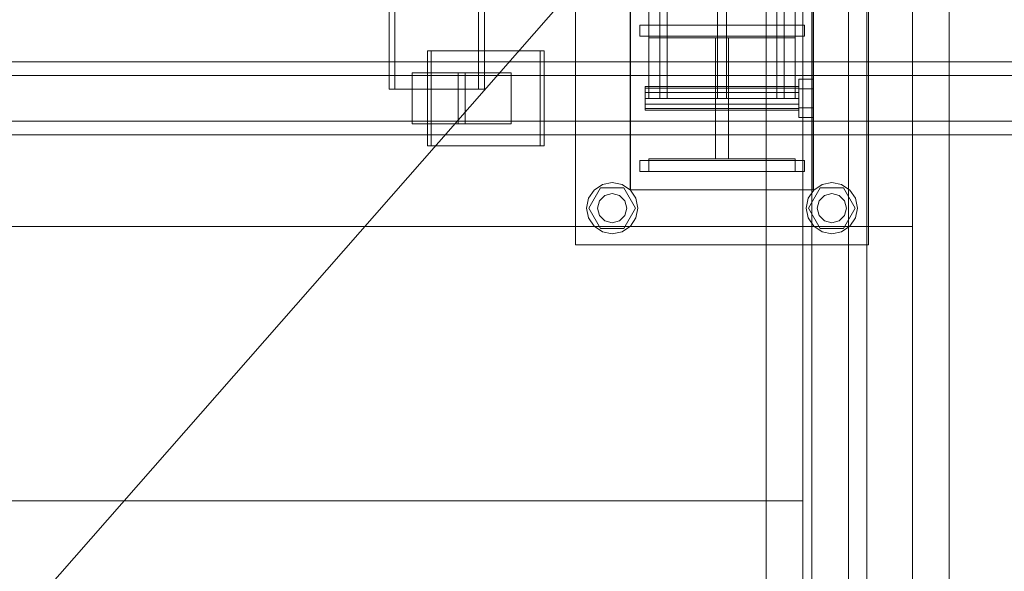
# Model space of a CAD drawing. Header units: millimetres. Extents: x -2233 to 61924, y -68080 to 6847.
# Tile 425 of 656: x 6442 to 6980, y -18688 to -18387. Entities that reach past the tile are written whole.
import ezdxf

# ---------------------------------------------------------------- set-up
doc = ezdxf.new("R2010")
doc.units = ezdxf.units.MM
for name, color, linetype, lineweight in [('COTAS_O', 1, 'Continuous', 0), ('superior_C01', 7, 'Continuous', 0), ('superior_dosificador', 7, 'Continuous', 0)]:
    doc.layers.add(name, color=color, linetype=linetype, lineweight=lineweight)
doc.dimstyles.new('R19_100', dxfattribs={"dimtxt": 250, "dimasz": 150, "dimexe": 150, "dimexo": 80, "dimgap": 100, "dimtad": 1, "dimtih": 1, "dimtoh": 1, "dimdsep": 46, "dimcen": 0.09, "dimadec": 0, "dimazin": 0, "dimtfac": 1, "dimtdec": 4, "dimtofl": 0, "dimtmove": 0, "dimatfit": 3, "dimfxl": 1, "dimtolj": 1, "dimtzin": 0, "dimarcsym": 0})

# ---------------------------------------------------------------- blocks, each defined once
blk = doc.blocks.new('DIM_R27_39')
at = {"layer": 'COTAS_O'}
for p, q in [((6950, -18150), (7650, -18150)), ((7650, -18150), (7605, -18300)), ((7650, -18150), (7650, -19850)), ((7650, -18150), (7695, -18300)), ((7650, -19850), (7605, -19700)), ((7650, -19850), (7695, -19700)), ((6950, -19850), (7650, -19850))]:
    blk.add_line(p, q, dxfattribs=at)
blk.add_text('1700 O', height=250, rotation=-90, dxfattribs=at).set_placement((7750, -19000))

msp = doc.modelspace()

# ---------------------------------------------------------------- linework, layer by layer
at = {"layer": 'superior_C01'}
for p, q in [((6795.877, -17570), (6795.877, -18430)), ((6823.377, -17570), (6823.377, -18430)), ((6828.377, -18430), (6828.377, -17570)), ((6855.877, -18430), (6855.877, -17570)), ((6643.944, -17575), (6643.944, -18425)), ((6647.179, -18425), (6647.179, -17575)), ((6692.863, -18425), (6692.863, -17575)), ((6696.098, -17575), (6696.098, -18425)), ((6745.877, -18510), (6745.877, -18350)), ((6905.877, -18350), (6905.877, -18510)), ((6785.877, -18430), (6785.877, -18375)), ((6791.877, -18430), (6791.877, -18375)), ((6859.877, -18430), (6859.877, -18375)), ((6865.877, -18430), (6865.877, -18375)), ((6775.607, -18480), (6775.607, -18380)), ((6775.877, -18480), (6775.877, -18380)), ((6875.607, -18380), (6875.607, -18480)), ((6875.877, -18380), (6875.877, -18480)), ((6780.877, -18390), (6870.877, -18390)), ((6780.877, -18396), (6780.877, -18390)), ((6785.877, -18397), (6785.877, -18390)), ((6785.877, -18390), (6865.877, -18390)), ((6865.877, -18390), (6865.877, -18397)), ((6870.877, -18396), (6870.877, -18390)), ((6780.877, -18396), (6870.877, -18396)), ((6865.877, -18397), (6785.877, -18397)), ((6822.377, -18463), (6822.377, -18397)), ((6822.377, -18397), (6829.377, -18397)), ((6829.377, -18397), (6829.377, -18463)), ((6726.504, -18404), (6664.874, -18404)), ((6664.874, -18404), (6664.874, -18456)), ((6667.031, -18404), (6664.874, -18404)), ((6667.031, -18456), (6667.031, -18404)), ((6667.031, -18404), (6728.661, -18404)), ((6726.504, -18456), (6726.504, -18404)), ((6726.504, -18404), (6728.661, -18404)), ((6728.661, -18404), (6728.661, -18456)), ((7217.04, -18410), (6061.478, -18410)), ((6072.263, -18410), (7227.824, -18410)), ((7293.88, -18410), (6138.318, -18410)), ((6151.799, -18410), (7307.361, -18410)), ((7215.108, -18417.5), (6137.735, -18417.5)), ((6152.383, -18417.5), (7229.756, -18417.5)), ((6685.544, -18416), (6656.655, -18416)), ((6656.655, -18416), (6656.655, -18444)), ((6681.784, -18416), (6656.655, -18416)), ((6681.784, -18444), (6681.784, -18416)), ((6681.784, -18416), (6710.673, -18416)), ((6685.544, -18444), (6685.544, -18416)), ((6685.544, -18416), (6710.673, -18416)), ((6710.673, -18416), (6710.673, -18444)), ((6867.877, -18424.8), (6867.877, -18419.6)), ((6875.877, -18419.6), (6867.877, -18419.6)), ((6875.877, -18419.6), (6875.877, -18424.8)), ((6643.944, -18425), (6692.863, -18425)), ((6643.944, -18425), (6647.179, -18425)), ((6696.098, -18425), (6647.179, -18425)), ((6696.098, -18425), (6692.863, -18425)), ((6783.877, -18424.457), (6783.877, -18423.6)), ((6867.877, -18423.6), (6783.877, -18423.6)), ((6783.877, -18424.457), (6783.877, -18426.8)), ((6783.877, -18424.457), (6867.877, -18424.457)), ((6867.877, -18423.6), (6867.877, -18424.457)), ((6867.877, -18424.457), (6867.877, -18426.8)), ((6867.877, -18424.8), (6867.877, -18435.2)), ((6867.877, -18424.8), (6875.877, -18424.8)), ((6875.877, -18424.8), (6875.877, -18435.2)), ((6783.877, -18426.8), (6783.877, -18430)), ((6783.877, -18426.8), (6867.877, -18426.8)), ((6783.877, -18430), (6783.877, -18433.2)), ((6783.877, -18430), (6867.877, -18430)), ((6785.877, -18430), (6791.877, -18430)), ((6855.877, -18430), (6795.877, -18430)), ((6828.377, -18430), (6823.377, -18430)), ((6859.877, -18430), (6865.877, -18430)), ((6867.877, -18426.8), (6867.877, -18430)), ((6867.877, -18430), (6867.877, -18433.2)), ((6783.877, -18433.2), (6783.877, -18435.543)), ((6783.877, -18433.2), (6867.877, -18433.2)), ((6783.877, -18435.543), (6783.877, -18436.4)), ((6783.877, -18435.543), (6867.877, -18435.543)), ((6783.877, -18436.4), (6867.877, -18436.4)), ((6867.877, -18433.2), (6867.877, -18435.543)), ((6867.877, -18435.2), (6867.877, -18440.4)), ((6867.877, -18435.2), (6875.877, -18435.2)), ((6867.877, -18435.543), (6867.877, -18436.4)), ((6875.877, -18435.2), (6875.877, -18440.4)), ((6137.735, -18442.5), (7215.108, -18442.5)), ((6152.383, -18442.5), (7229.756, -18442.5)), ((6867.877, -18440.4), (6875.877, -18440.4)), ((6656.655, -18444), (6685.544, -18444)), ((6656.655, -18444), (6681.784, -18444)), ((6710.673, -18444), (6681.784, -18444)), ((6710.673, -18444), (6685.544, -18444)), ((6061.478, -18450), (7217.04, -18450)), ((6072.263, -18450), (7227.824, -18450)), ((6138.318, -18450), (7293.88, -18450)), ((6151.799, -18450), (7307.361, -18450)), ((6664.874, -18456), (6726.504, -18456)), ((6664.874, -18456), (6667.031, -18456)), ((6728.661, -18456), (6667.031, -18456)), ((6728.661, -18456), (6726.504, -18456)), ((6780.877, -18464), (6870.877, -18464)), ((6780.877, -18470), (6780.877, -18464)), ((6785.877, -18470), (6785.877, -18463)), ((6785.877, -18463), (6865.877, -18463)), ((6829.377, -18463), (6822.377, -18463)), ((6865.877, -18463), (6865.877, -18470)), ((6870.877, -18470), (6870.877, -18464)), ((6780.877, -18470), (6870.877, -18470)), ((6865.877, -18470), (6785.877, -18470)), ((6752.943, -18484.642), (6755.977, -18480.101)), ((6753.077, -18490), (6759.477, -18478.915)), ((6755.977, -18480.101), (6760.519, -18477.066)), ((6759.477, -18478.915), (6772.277, -18478.915)), ((6760.519, -18477.066), (6765.877, -18476)), ((6765.877, -18476), (6771.234, -18477.066)), ((6771.234, -18477.066), (6775.776, -18480.101)), ((6772.277, -18478.915), (6778.677, -18490)), ((6875.607, -18480), (6775.607, -18480)), ((6775.776, -18480.101), (6778.811, -18484.642)), ((6875.877, -18480), (6775.877, -18480)), ((6872.943, -18484.642), (6875.977, -18480.101)), ((6873.077, -18490), (6879.477, -18478.915)), ((6875.977, -18480.101), (6880.519, -18477.066)), ((6879.477, -18478.915), (6892.277, -18478.915)), ((6880.519, -18477.066), (6885.877, -18476)), ((6885.877, -18476), (6891.234, -18477.066)), ((6891.234, -18477.066), (6895.776, -18480.101)), ((6892.277, -18478.915), (6898.677, -18490)), ((6895.776, -18480.101), (6898.811, -18484.642)), ((6751.877, -18490), (6752.943, -18484.642)), ((6758.949, -18486), (6761.877, -18483.072)), ((6761.877, -18483.072), (6765.877, -18482)), ((6765.877, -18482), (6769.877, -18483.072)), ((6769.877, -18483.072), (6772.805, -18486)), ((6778.811, -18484.642), (6779.877, -18490)), ((6871.877, -18490), (6872.943, -18484.642)), ((6878.949, -18486), (6881.877, -18483.072)), ((6881.877, -18483.072), (6885.877, -18482)), ((6885.877, -18482), (6889.877, -18483.072)), ((6889.877, -18483.072), (6892.805, -18486)), ((6898.811, -18484.642), (6899.877, -18490)), ((6752.943, -18495.358), (6751.877, -18490)), ((6759.477, -18501.085), (6753.077, -18490)), ((6757.877, -18490), (6758.949, -18486)), ((6758.949, -18494), (6757.877, -18490)), ((6778.677, -18490), (6772.277, -18501.085)), ((6772.805, -18486), (6773.877, -18490)), ((6773.877, -18490), (6772.805, -18494)), ((6779.877, -18490), (6778.811, -18495.358)), ((6872.943, -18495.358), (6871.877, -18490)), ((6879.477, -18501.085), (6873.077, -18490)), ((6877.877, -18490), (6878.949, -18486)), ((6878.949, -18494), (6877.877, -18490)), ((6898.677, -18490), (6892.277, -18501.085)), ((6892.805, -18486), (6893.877, -18490)), ((6893.877, -18490), (6892.805, -18494)), ((6899.877, -18490), (6898.811, -18495.358)), ((6755.977, -18499.899), (6752.943, -18495.358)), ((6761.877, -18496.928), (6758.949, -18494)), ((6772.805, -18494), (6769.877, -18496.928)), ((6778.811, -18495.358), (6775.776, -18499.899)), ((6875.977, -18499.899), (6872.943, -18495.358)), ((6881.877, -18496.928), (6878.949, -18494)), ((6892.805, -18494), (6889.877, -18496.928)), ((6898.811, -18495.358), (6895.776, -18499.899)), ((6760.519, -18502.934), (6755.977, -18499.899)), ((6772.277, -18501.085), (6759.477, -18501.085)), ((6765.877, -18498), (6761.877, -18496.928)), ((6769.877, -18496.928), (6765.877, -18498)), ((6775.776, -18499.899), (6771.234, -18502.934)), ((6880.519, -18502.934), (6875.977, -18499.899)), ((6892.277, -18501.085), (6879.477, -18501.085)), ((6885.877, -18498), (6881.877, -18496.928)), ((6889.877, -18496.928), (6885.877, -18498)), ((6895.776, -18499.899), (6891.234, -18502.934)), ((6765.877, -18504), (6760.519, -18502.934)), ((6771.234, -18502.934), (6765.877, -18504)), ((6885.877, -18504), (6880.519, -18502.934)), ((6891.234, -18502.934), (6885.877, -18504)), ((6905.877, -18510), (6745.877, -18510))]:
    msp.add_line(p, q, dxfattribs=at)
at = {"layer": 'superior_dosificador'}
for p, q in [((6850, -19850), (6850, -18150)), ((6950, -18150), (6950, -19850)), ((6895, -19200), (6895, -18200)), ((6905, -19200), (6905, -18200)), ((6870, -18230), (6870, -19770)), ((6930, -19770), (6930, -18230)), ((6850, -18250), (6350, -18820)), ((6850, -18250), (6850, -19750)), ((6875, -19750), (6875, -18250)), ((6870, -18500), (5330, -18500)), ((6930, -18500), (6870, -18500)), ((6870, -18500), (6870, -19770)), ((6870, -18650), (6870, -18500)), ((6870, -19850), (6870, -18500)), ((6930, -19770), (6930, -18500)), ((6930, -18500), (6930, -19850)), ((5330, -18650), (6870, -18650))]:
    msp.add_line(p, q, dxfattribs=at)

# ---------------------------------------------------------------- dimensions: what is measured, and where the dimension line sits
at = {"layer": 'COTAS_O'}
dim = msp.add_aligned_dim(p1=(6950, -18150), p2=(6950, -19850), distance=700, text='<> O', dimstyle='R19_100', dxfattribs=at)
dim.commit()
dim.dimension.update_dxf_attribs({"geometry": 'DIM_R27_39', "text_midpoint": (7650, -19000)})

doc.saveas('drawing.dxf')
